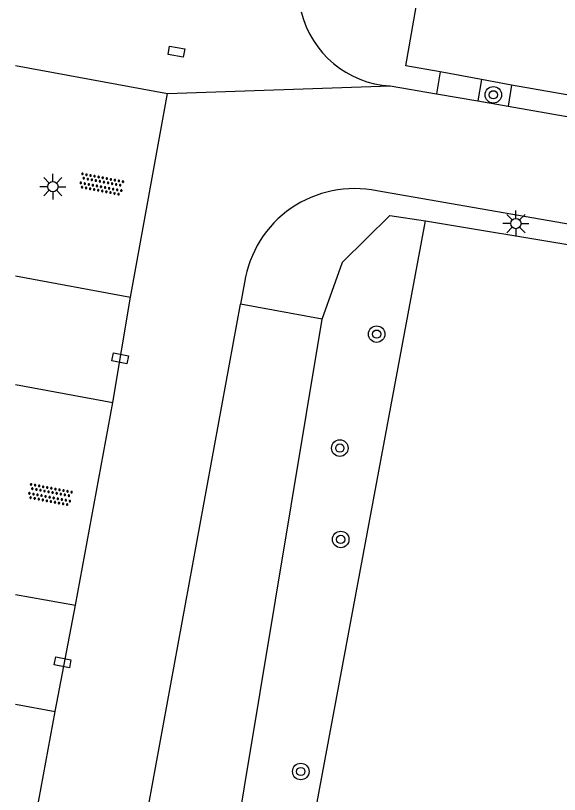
# Model space of a CAD drawing. Extents: x 132999 to 136000, y 398499 to 400501.
# Drawn here: x 133000 to 133026.33, y 399367.89 to 399405.56 of the extents above; entities that cross this region are included whole.
import ezdxf

# ---------------------------------------------------------------- set-up
doc = ezdxf.new("R2010")
doc.units = 0
for name, color, linetype in [('gg-afsc-erfafscheiding', 7, 'Continuous'), ('gg-afsc-muur', 7, 'Continuous'), ('gg-knt-verharding', 7, 'Continuous'), ('gt-grn-groengrens', 7, 'Continuous'), ('gt-grn-weggrens', 7, 'Continuous'), ('gt-symb-boom', 7, 'Continuous'), ('gt-symb-kolk center center', 7, 'Continuous'), ('gt-symb-lichtmast', 7, 'Continuous'), ('gt-symb-overige verharding', 7, 'Continuous')]:
    doc.layers.add(name, color=color, linetype=linetype)

# ---------------------------------------------------------------- blocks, each defined once
blk = doc.blocks.new('gt0-BOOM')
at = {"layer": 'gt-symb-boom'}
for radius in [0.4, 0.2]:
    blk.add_circle((0, 0), radius, dxfattribs=at)
blk = doc.blocks.new('gt0-KOLKCC')
at = {"layer": 'gt-symb-kolk center center'}
blk.add_lwpolyline([(-0.375, 0.2), (0.375, 0.2), (0.375, -0.2), (-0.375, -0.2)], close=True, dxfattribs=at)
blk = doc.blocks.new('gt0-LMAST')
at = {"layer": 'gt-symb-lichtmast'}
for p, q in [((-0.182, 0.173), (-0.447, 0.438)), ((-0.005, 0.246), (-0.005, 0.621)), ((0.172, 0.173), (0.437, 0.438)), ((-0.255, -0.004), (-0.63, -0.004)), ((-0.182, -0.181), (-0.447, -0.446)), ((-0.005, -0.254), (-0.005, -0.629)), ((0.437, -0.446), (0.172, -0.181)), ((0.245, -0.004), (0.62, -0.004))]:
    blk.add_line(p, q, dxfattribs=at)
blk.add_circle((-0.005, -0.004), 0.25, dxfattribs=at)
blk = doc.blocks.new('gt0-OVH')
at = {"layer": 'gt-symb-overige verharding'}
for points in [[(-0.972, 0.298), (-0.967, 0.308), (-0.965, 0.319), (-0.966, 0.33), (-0.971, 0.34), (-0.978, 0.348), (-0.988, 0.353), (-0.999, 0.355), (-1.01, 0.354), (-1.02, 0.349), (-1.028, 0.342), (-1.033, 0.332), (-1.035, 0.321), (-1.034, 0.31), (-1.029, 0.3), (-1.022, 0.292), (-1.012, 0.287), (-1.001, 0.285), (-0.99, 0.286), (-0.98, 0.291)], [(-0.872, 0.106), (-0.867, 0.116), (-0.865, 0.126), (-0.866, 0.137), (-0.871, 0.147), (-0.878, 0.156), (-0.888, 0.161), (-0.899, 0.163), (-0.91, 0.162), (-0.92, 0.157), (-0.928, 0.15), (-0.933, 0.14), (-0.935, 0.129), (-0.934, 0.118), (-0.929, 0.108), (-0.922, 0.1), (-0.912, 0.095), (-0.901, 0.092), (-0.89, 0.094), (-0.88, 0.098)], [(-0.772, 0.298), (-0.767, 0.308), (-0.765, 0.319), (-0.766, 0.33), (-0.771, 0.34), (-0.778, 0.348), (-0.788, 0.353), (-0.799, 0.355), (-0.81, 0.354), (-0.82, 0.349), (-0.828, 0.342), (-0.833, 0.332), (-0.835, 0.321), (-0.834, 0.31), (-0.829, 0.3), (-0.822, 0.292), (-0.812, 0.287), (-0.801, 0.285), (-0.79, 0.286), (-0.78, 0.291)], [(-0.672, 0.106), (-0.667, 0.116), (-0.665, 0.126), (-0.666, 0.137), (-0.671, 0.147), (-0.678, 0.156), (-0.688, 0.161), (-0.699, 0.163), (-0.71, 0.162), (-0.72, 0.157), (-0.728, 0.15), (-0.733, 0.14), (-0.735, 0.129), (-0.734, 0.118), (-0.729, 0.108), (-0.722, 0.1), (-0.712, 0.095), (-0.701, 0.092), (-0.69, 0.094), (-0.68, 0.098)], [(-0.572, 0.298), (-0.567, 0.308), (-0.565, 0.319), (-0.566, 0.33), (-0.571, 0.34), (-0.578, 0.348), (-0.588, 0.353), (-0.599, 0.355), (-0.61, 0.354), (-0.62, 0.349), (-0.628, 0.342), (-0.633, 0.332), (-0.635, 0.321), (-0.634, 0.31), (-0.629, 0.3), (-0.622, 0.292), (-0.612, 0.287), (-0.601, 0.285), (-0.59, 0.286), (-0.58, 0.291)], [(-0.472, 0.106), (-0.467, 0.116), (-0.465, 0.126), (-0.466, 0.137), (-0.471, 0.147), (-0.478, 0.156), (-0.488, 0.161), (-0.499, 0.163), (-0.51, 0.162), (-0.52, 0.157), (-0.528, 0.15), (-0.533, 0.14), (-0.535, 0.129), (-0.534, 0.118), (-0.529, 0.108), (-0.522, 0.1), (-0.512, 0.095), (-0.501, 0.092), (-0.49, 0.094), (-0.48, 0.098)], [(-0.372, 0.298), (-0.367, 0.308), (-0.365, 0.319), (-0.366, 0.33), (-0.371, 0.34), (-0.378, 0.348), (-0.388, 0.353), (-0.399, 0.355), (-0.41, 0.354), (-0.42, 0.349), (-0.428, 0.342), (-0.433, 0.332), (-0.435, 0.321), (-0.434, 0.31), (-0.429, 0.3), (-0.422, 0.292), (-0.412, 0.287), (-0.401, 0.285), (-0.39, 0.286), (-0.38, 0.291)], [(-0.272, 0.106), (-0.267, 0.116), (-0.265, 0.126), (-0.266, 0.137), (-0.271, 0.147), (-0.278, 0.156), (-0.288, 0.161), (-0.299, 0.163), (-0.31, 0.162), (-0.32, 0.157), (-0.328, 0.15), (-0.333, 0.14), (-0.335, 0.129), (-0.334, 0.118), (-0.329, 0.108), (-0.322, 0.1), (-0.312, 0.095), (-0.301, 0.092), (-0.29, 0.094), (-0.28, 0.098)], [(-0.172, 0.298), (-0.167, 0.308), (-0.165, 0.319), (-0.166, 0.33), (-0.171, 0.34), (-0.178, 0.348), (-0.188, 0.353), (-0.199, 0.355), (-0.21, 0.354), (-0.22, 0.349), (-0.228, 0.342), (-0.233, 0.332), (-0.235, 0.321), (-0.234, 0.31), (-0.229, 0.3), (-0.222, 0.292), (-0.212, 0.287), (-0.201, 0.285), (-0.19, 0.286), (-0.18, 0.291)], [(-0.072, 0.106), (-0.067, 0.116), (-0.065, 0.126), (-0.066, 0.137), (-0.071, 0.147), (-0.078, 0.156), (-0.088, 0.161), (-0.099, 0.163), (-0.11, 0.162), (-0.12, 0.157), (-0.128, 0.15), (-0.133, 0.14), (-0.135, 0.129), (-0.134, 0.118), (-0.129, 0.108), (-0.122, 0.1), (-0.112, 0.095), (-0.101, 0.092), (-0.09, 0.094), (-0.08, 0.098)], [(0.028, 0.298), (0.033, 0.308), (0.035, 0.319), (0.034, 0.33), (0.029, 0.34), (0.022, 0.348), (0.012, 0.353), (0.001, 0.355), (-0.01, 0.354), (-0.02, 0.349), (-0.028, 0.342), (-0.033, 0.332), (-0.035, 0.321), (-0.034, 0.31), (-0.029, 0.3), (-0.022, 0.292), (-0.012, 0.287), (-0.001, 0.285), (0.01, 0.286), (0.02, 0.291)], [(0.128, 0.106), (0.133, 0.116), (0.135, 0.126), (0.134, 0.137), (0.129, 0.147), (0.122, 0.156), (0.112, 0.161), (0.101, 0.163), (0.09, 0.162), (0.08, 0.157), (0.072, 0.15), (0.067, 0.14), (0.065, 0.129), (0.066, 0.118), (0.071, 0.108), (0.078, 0.1), (0.088, 0.095), (0.099, 0.092), (0.11, 0.094), (0.12, 0.098)], [(0.228, 0.298), (0.233, 0.308), (0.235, 0.319), (0.234, 0.33), (0.229, 0.34), (0.222, 0.348), (0.212, 0.353), (0.201, 0.355), (0.19, 0.354), (0.18, 0.349), (0.172, 0.342), (0.167, 0.332), (0.165, 0.321), (0.166, 0.31), (0.171, 0.3), (0.178, 0.292), (0.188, 0.287), (0.199, 0.285), (0.21, 0.286), (0.22, 0.291)], [(0.328, 0.106), (0.333, 0.116), (0.335, 0.126), (0.334, 0.137), (0.329, 0.147), (0.322, 0.156), (0.312, 0.161), (0.301, 0.163), (0.29, 0.162), (0.28, 0.157), (0.272, 0.15), (0.267, 0.14), (0.265, 0.129), (0.266, 0.118), (0.271, 0.108), (0.278, 0.1), (0.288, 0.095), (0.299, 0.092), (0.31, 0.094), (0.32, 0.098)], [(0.428, 0.298), (0.433, 0.308), (0.435, 0.319), (0.434, 0.33), (0.429, 0.34), (0.422, 0.348), (0.412, 0.353), (0.401, 0.355), (0.39, 0.354), (0.38, 0.349), (0.372, 0.342), (0.367, 0.332), (0.365, 0.321), (0.366, 0.31), (0.371, 0.3), (0.378, 0.292), (0.388, 0.287), (0.399, 0.285), (0.41, 0.286), (0.42, 0.291)], [(0.528, 0.106), (0.533, 0.116), (0.535, 0.126), (0.534, 0.137), (0.529, 0.147), (0.522, 0.156), (0.512, 0.161), (0.501, 0.163), (0.49, 0.162), (0.48, 0.157), (0.472, 0.15), (0.467, 0.14), (0.465, 0.129), (0.466, 0.118), (0.471, 0.108), (0.478, 0.1), (0.488, 0.095), (0.499, 0.092), (0.51, 0.094), (0.52, 0.098)], [(0.628, 0.298), (0.633, 0.308), (0.635, 0.319), (0.634, 0.33), (0.629, 0.34), (0.622, 0.348), (0.612, 0.353), (0.601, 0.355), (0.59, 0.354), (0.58, 0.349), (0.572, 0.342), (0.567, 0.332), (0.565, 0.321), (0.566, 0.31), (0.571, 0.3), (0.578, 0.292), (0.588, 0.287), (0.599, 0.285), (0.61, 0.286), (0.62, 0.291)], [(0.728, 0.106), (0.733, 0.116), (0.735, 0.126), (0.734, 0.137), (0.729, 0.147), (0.722, 0.156), (0.712, 0.161), (0.701, 0.163), (0.69, 0.162), (0.68, 0.157), (0.672, 0.15), (0.667, 0.14), (0.665, 0.129), (0.666, 0.118), (0.671, 0.108), (0.678, 0.1), (0.688, 0.095), (0.699, 0.092), (0.71, 0.094), (0.72, 0.098)], [(0.828, 0.298), (0.833, 0.308), (0.835, 0.319), (0.834, 0.33), (0.829, 0.34), (0.822, 0.348), (0.812, 0.353), (0.801, 0.355), (0.79, 0.354), (0.78, 0.349), (0.772, 0.342), (0.767, 0.332), (0.765, 0.321), (0.766, 0.31), (0.771, 0.3), (0.778, 0.292), (0.788, 0.287), (0.799, 0.285), (0.81, 0.286), (0.82, 0.291)], [(0.928, 0.106), (0.933, 0.116), (0.935, 0.126), (0.934, 0.137), (0.929, 0.147), (0.922, 0.156), (0.912, 0.161), (0.901, 0.163), (0.89, 0.162), (0.88, 0.157), (0.872, 0.15), (0.867, 0.14), (0.865, 0.129), (0.866, 0.118), (0.871, 0.108), (0.878, 0.1), (0.888, 0.095), (0.899, 0.092), (0.91, 0.094), (0.92, 0.098)], [(1.028, 0.298), (1.033, 0.308), (1.035, 0.319), (1.034, 0.33), (1.029, 0.34), (1.022, 0.348), (1.012, 0.353), (1.001, 0.355), (0.99, 0.354), (0.98, 0.349), (0.972, 0.342), (0.967, 0.332), (0.965, 0.321), (0.966, 0.31), (0.971, 0.3), (0.978, 0.292), (0.988, 0.287), (0.999, 0.285), (1.01, 0.286), (1.02, 0.291)], [(-0.972, -0.142), (-0.967, -0.132), (-0.965, -0.121), (-0.966, -0.11), (-0.971, -0.1), (-0.978, -0.092), (-0.988, -0.087), (-0.999, -0.085), (-1.01, -0.086), (-1.02, -0.091), (-1.028, -0.098), (-1.033, -0.108), (-1.035, -0.119), (-1.034, -0.13), (-1.029, -0.14), (-1.022, -0.148), (-1.012, -0.153), (-1.001, -0.155), (-0.99, -0.154), (-0.98, -0.149)], [(-0.872, -0.334), (-0.867, -0.324), (-0.865, -0.314), (-0.866, -0.303), (-0.871, -0.293), (-0.878, -0.284), (-0.888, -0.279), (-0.899, -0.277), (-0.91, -0.278), (-0.92, -0.283), (-0.928, -0.29), (-0.933, -0.3), (-0.935, -0.311), (-0.934, -0.322), (-0.929, -0.332), (-0.922, -0.34), (-0.912, -0.345), (-0.901, -0.348), (-0.89, -0.346), (-0.88, -0.342)], [(-0.772, -0.142), (-0.767, -0.132), (-0.765, -0.121), (-0.766, -0.11), (-0.771, -0.1), (-0.778, -0.092), (-0.788, -0.087), (-0.799, -0.085), (-0.81, -0.086), (-0.82, -0.091), (-0.828, -0.098), (-0.833, -0.108), (-0.835, -0.119), (-0.834, -0.13), (-0.829, -0.14), (-0.822, -0.148), (-0.812, -0.153), (-0.801, -0.155), (-0.79, -0.154), (-0.78, -0.149)], [(-0.672, -0.334), (-0.667, -0.324), (-0.665, -0.314), (-0.666, -0.303), (-0.671, -0.293), (-0.678, -0.284), (-0.688, -0.279), (-0.699, -0.277), (-0.71, -0.278), (-0.72, -0.283), (-0.728, -0.29), (-0.733, -0.3), (-0.735, -0.311), (-0.734, -0.322), (-0.729, -0.332), (-0.722, -0.34), (-0.712, -0.345), (-0.701, -0.348), (-0.69, -0.346), (-0.68, -0.342)], [(-0.572, -0.142), (-0.567, -0.132), (-0.565, -0.121), (-0.566, -0.11), (-0.571, -0.1), (-0.578, -0.092), (-0.588, -0.087), (-0.599, -0.085), (-0.61, -0.086), (-0.62, -0.091), (-0.628, -0.098), (-0.633, -0.108), (-0.635, -0.119), (-0.634, -0.13), (-0.629, -0.14), (-0.622, -0.148), (-0.612, -0.153), (-0.601, -0.155), (-0.59, -0.154), (-0.58, -0.149)], [(-0.472, -0.334), (-0.467, -0.324), (-0.465, -0.314), (-0.466, -0.303), (-0.471, -0.293), (-0.478, -0.284), (-0.488, -0.279), (-0.499, -0.277), (-0.51, -0.278), (-0.52, -0.283), (-0.528, -0.29), (-0.533, -0.3), (-0.535, -0.311), (-0.534, -0.322), (-0.529, -0.332), (-0.522, -0.34), (-0.512, -0.345), (-0.501, -0.348), (-0.49, -0.346), (-0.48, -0.342)], [(-0.372, -0.142), (-0.367, -0.132), (-0.365, -0.121), (-0.366, -0.11), (-0.371, -0.1), (-0.378, -0.092), (-0.388, -0.087), (-0.399, -0.085), (-0.41, -0.086), (-0.42, -0.091), (-0.428, -0.098), (-0.433, -0.108), (-0.435, -0.119), (-0.434, -0.13), (-0.429, -0.14), (-0.422, -0.148), (-0.412, -0.153), (-0.401, -0.155), (-0.39, -0.154), (-0.38, -0.149)], [(-0.272, -0.334), (-0.267, -0.324), (-0.265, -0.314), (-0.266, -0.303), (-0.271, -0.293), (-0.278, -0.284), (-0.288, -0.279), (-0.299, -0.277), (-0.31, -0.278), (-0.32, -0.283), (-0.328, -0.29), (-0.333, -0.3), (-0.335, -0.311), (-0.334, -0.322), (-0.329, -0.332), (-0.322, -0.34), (-0.312, -0.345), (-0.301, -0.348), (-0.29, -0.346), (-0.28, -0.342)], [(-0.172, -0.142), (-0.167, -0.132), (-0.165, -0.121), (-0.166, -0.11), (-0.171, -0.1), (-0.178, -0.092), (-0.188, -0.087), (-0.199, -0.085), (-0.21, -0.086), (-0.22, -0.091), (-0.228, -0.098), (-0.233, -0.108), (-0.235, -0.119), (-0.234, -0.13), (-0.229, -0.14), (-0.222, -0.148), (-0.212, -0.153), (-0.201, -0.155), (-0.19, -0.154), (-0.18, -0.149)], [(-0.072, -0.334), (-0.067, -0.324), (-0.065, -0.314), (-0.066, -0.303), (-0.071, -0.293), (-0.078, -0.284), (-0.088, -0.279), (-0.099, -0.277), (-0.11, -0.278), (-0.12, -0.283), (-0.128, -0.29), (-0.133, -0.3), (-0.135, -0.311), (-0.134, -0.322), (-0.129, -0.332), (-0.122, -0.34), (-0.112, -0.345), (-0.101, -0.348), (-0.09, -0.346), (-0.08, -0.342)], [(0.028, -0.142), (0.033, -0.132), (0.035, -0.121), (0.034, -0.11), (0.029, -0.1), (0.022, -0.092), (0.012, -0.087), (0.001, -0.085), (-0.01, -0.086), (-0.02, -0.091), (-0.028, -0.098), (-0.033, -0.108), (-0.035, -0.119), (-0.034, -0.13), (-0.029, -0.14), (-0.022, -0.148), (-0.012, -0.153), (-0.001, -0.155), (0.01, -0.154), (0.02, -0.149)], [(0.128, -0.334), (0.133, -0.324), (0.135, -0.314), (0.134, -0.303), (0.129, -0.293), (0.122, -0.284), (0.112, -0.279), (0.101, -0.277), (0.09, -0.278), (0.08, -0.283), (0.072, -0.29), (0.067, -0.3), (0.065, -0.311), (0.066, -0.322), (0.071, -0.332), (0.078, -0.34), (0.088, -0.345), (0.099, -0.348), (0.11, -0.346), (0.12, -0.342)], [(0.228, -0.142), (0.233, -0.132), (0.235, -0.121), (0.234, -0.11), (0.229, -0.1), (0.222, -0.092), (0.212, -0.087), (0.201, -0.085), (0.19, -0.086), (0.18, -0.091), (0.172, -0.098), (0.167, -0.108), (0.165, -0.119), (0.166, -0.13), (0.171, -0.14), (0.178, -0.148), (0.188, -0.153), (0.199, -0.155), (0.21, -0.154), (0.22, -0.149)], [(0.328, -0.334), (0.333, -0.324), (0.335, -0.314), (0.334, -0.303), (0.329, -0.293), (0.322, -0.284), (0.312, -0.279), (0.301, -0.277), (0.29, -0.278), (0.28, -0.283), (0.272, -0.29), (0.267, -0.3), (0.265, -0.311), (0.266, -0.322), (0.271, -0.332), (0.278, -0.34), (0.288, -0.345), (0.299, -0.348), (0.31, -0.346), (0.32, -0.342)], [(0.428, -0.142), (0.433, -0.132), (0.435, -0.121), (0.434, -0.11), (0.429, -0.1), (0.422, -0.092), (0.412, -0.087), (0.401, -0.085), (0.39, -0.086), (0.38, -0.091), (0.372, -0.098), (0.367, -0.108), (0.365, -0.119), (0.366, -0.13), (0.371, -0.14), (0.378, -0.148), (0.388, -0.153), (0.399, -0.155), (0.41, -0.154), (0.42, -0.149)], [(0.528, -0.334), (0.533, -0.324), (0.535, -0.314), (0.534, -0.303), (0.529, -0.293), (0.522, -0.284), (0.512, -0.279), (0.501, -0.277), (0.49, -0.278), (0.48, -0.283), (0.472, -0.29), (0.467, -0.3), (0.465, -0.311), (0.466, -0.322), (0.471, -0.332), (0.478, -0.34), (0.488, -0.345), (0.499, -0.348), (0.51, -0.346), (0.52, -0.342)], [(0.628, -0.142), (0.633, -0.132), (0.635, -0.121), (0.634, -0.11), (0.629, -0.1), (0.622, -0.092), (0.612, -0.087), (0.601, -0.085), (0.59, -0.086), (0.58, -0.091), (0.572, -0.098), (0.567, -0.108), (0.565, -0.119), (0.566, -0.13), (0.571, -0.14), (0.578, -0.148), (0.588, -0.153), (0.599, -0.155), (0.61, -0.154), (0.62, -0.149)], [(0.728, -0.334), (0.733, -0.324), (0.735, -0.314), (0.734, -0.303), (0.729, -0.293), (0.722, -0.284), (0.712, -0.279), (0.701, -0.277), (0.69, -0.278), (0.68, -0.283), (0.672, -0.29), (0.667, -0.3), (0.665, -0.311), (0.666, -0.322), (0.671, -0.332), (0.678, -0.34), (0.688, -0.345), (0.699, -0.348), (0.71, -0.346), (0.72, -0.342)], [(0.828, -0.142), (0.833, -0.132), (0.835, -0.121), (0.834, -0.11), (0.829, -0.1), (0.822, -0.092), (0.812, -0.087), (0.801, -0.085), (0.79, -0.086), (0.78, -0.091), (0.772, -0.098), (0.767, -0.108), (0.765, -0.119), (0.766, -0.13), (0.771, -0.14), (0.778, -0.148), (0.788, -0.153), (0.799, -0.155), (0.81, -0.154), (0.82, -0.149)], [(0.928, -0.334), (0.933, -0.324), (0.935, -0.314), (0.934, -0.303), (0.929, -0.293), (0.922, -0.284), (0.912, -0.279), (0.901, -0.277), (0.89, -0.278), (0.88, -0.283), (0.872, -0.29), (0.867, -0.3), (0.865, -0.311), (0.866, -0.322), (0.871, -0.332), (0.878, -0.34), (0.888, -0.345), (0.899, -0.348), (0.91, -0.346), (0.92, -0.342)], [(1.028, -0.142), (1.033, -0.132), (1.035, -0.121), (1.034, -0.11), (1.029, -0.1), (1.022, -0.092), (1.012, -0.087), (1.001, -0.085), (0.99, -0.086), (0.98, -0.091), (0.972, -0.098), (0.967, -0.108), (0.965, -0.119), (0.966, -0.13), (0.971, -0.14), (0.978, -0.148), (0.988, -0.153), (0.999, -0.155), (1.01, -0.154), (1.02, -0.149)]]:
    blk.add_lwpolyline(points, close=True, dxfattribs=at)

msp = doc.modelspace()

# ---------------------------------------------------------------- linework, layer by layer
at = {"layer": 'gg-afsc-erfafscheiding'}
for p, q in [((133013.318, 399360.651), (133019.84, 399395.625)), ((133019.84, 399395.625), (133042.399, 399391.908))]:
    msp.add_line(p, q, dxfattribs=at)
at = {"layer": 'gg-afsc-muur'}
for p, q in [((133022.552, 399402.468), (133020.562, 399402.833)), ((133024.017, 399402.194), (133022.552, 399402.468)), ((133027.059, 399401.653), (133024.017, 399402.194))]:
    msp.add_line(p, q, dxfattribs=at)
msp.add_lwpolyline([(133020.562, 399402.833), (133018.89, 399403.121), (133020.391, 399411.708)], dxfattribs=at)
at = {"layer": 'gg-knt-verharding'}
for p, q in [((133000, 399403.142), (133007.351, 399401.791)), ((133020.562, 399402.833), (133020.379, 399401.769)), ((133018.136, 399402.155), (133020.379, 399401.769)), ((133022.552, 399402.468), (133022.373, 399401.426)), ((133024.017, 399402.194), (133023.841, 399401.174)), ((133005.557, 399391.946), (133007.351, 399401.791)), ((133020.379, 399401.769), (133022.373, 399401.426)), ((133022.373, 399401.426), (133023.841, 399401.174)), ((133023.841, 399401.174), (133026.887, 399400.65)), ((133042.546, 399392.721), (133017.496, 399397.078)), ((133000, 399392.968), (133005.557, 399391.946)), ((133011.082, 399392.646), (133010.891, 399391.606)), ((133014.838, 399390.882), (133010.891, 399391.606)), ((133000, 399387.711), (133004.707, 399386.853)), ((133002.896, 399377.038), (133004.707, 399386.853)), ((133000, 399377.563), (133002.896, 399377.038)), ((133000, 399372.254), (133001.915, 399371.902)), ((133000, 399361.467), (133001.915, 399371.902))]:
    msp.add_line(p, q, dxfattribs=at)
msp.add_lwpolyline([(133000, 399342.613), (133001.842, 399342.271), (133010.891, 399391.606)], dxfattribs=at)
for centre, radius, start, end in [((133018.412, 399406.867), 4.72, 193.7649, 266.6528), ((133016.401, 399391.806), 5.385, 78.2657, 171.0224)]:
    msp.add_arc(centre, radius, start, end, dxfattribs=at)
at = {"layer": 'gt-grn-groengrens'}
for points in [[(133014.838, 399390.882), (133015.825, 399393.632), (133018.122, 399395.886), (133019.84, 399395.625)], [(133000, 399338.734), (133001.47, 399340.434), (133003.306, 399341.976), (133006.212, 399341.402), (133007.329, 399345.646), (133014.838, 399390.882)]]:
    msp.add_lwpolyline(points, dxfattribs=at)
at = {"layer": 'gt-grn-weggrens'}
for p, q in [((133007.351, 399401.791), (133018.136, 399402.155)), ((133004.707, 399386.853), (133005.557, 399391.946)), ((133001.915, 399371.902), (133002.896, 399377.038))]:
    msp.add_line(p, q, dxfattribs=at)

# ---------------------------------------------------------------- block references
at = {"layer": 'gt-symb-boom'}
for p in [(133023.131, 399401.724), (133017.481, 399390.151), (133015.698, 399384.64), (133015.742, 399380.223), (133013.808, 399369.002)]:
    msp.add_blockref('gt0-BOOM', p, dxfattribs=at)
at = {"layer": 'gt-symb-kolk center center'}
for p, rotation in [((133007.786, 399403.81), -9.905079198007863), ((133005.063, 399388.979), -11.366137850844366), ((133002.276, 399374.277), -11.366137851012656)]:
    msp.add_blockref('gt0-KOLKCC', p, dxfattribs=dict(at, rotation=rotation))
at = {"layer": 'gt-symb-lichtmast'}
for p in [(133001.811, 399397.286), (133024.227, 399395.502)]:
    msp.add_blockref('gt0-LMAST', p, dxfattribs=at)
at = {"layer": 'gt-symb-overige verharding'}
for p, rotation in [((133004.159, 399397.396), -10.781616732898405), ((133001.672, 399382.383), -10.78161673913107)]:
    msp.add_blockref('gt0-OVH', p, dxfattribs=dict(at, rotation=rotation))

doc.saveas('drawing.dxf')
